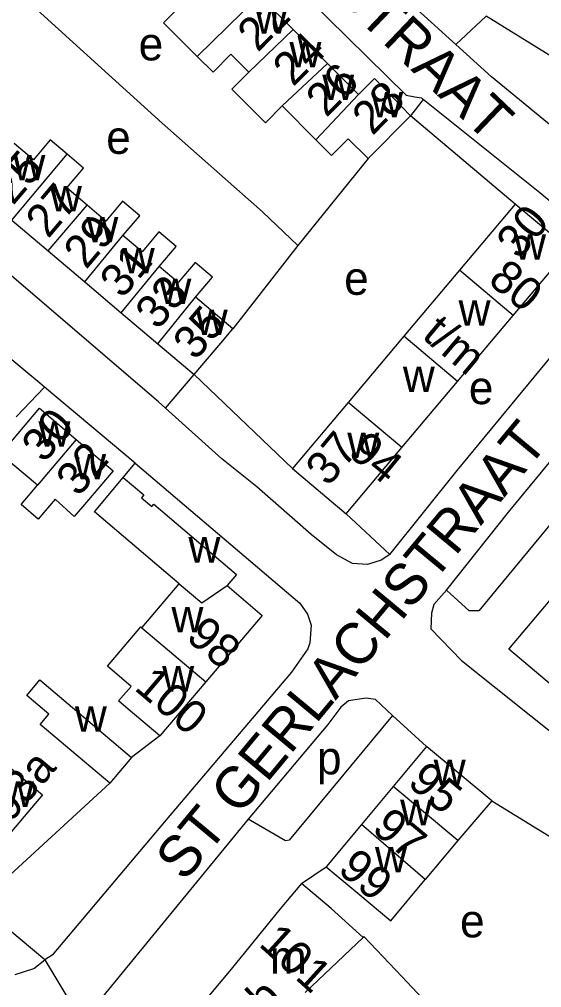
# Model space of a CAD drawing. Extents: x 161258 to 163262, y 380749 to 382054.
# Drawn here: x 162868.3 to 162931.4, y 381530.8 to 381648 of the extents above; entities that cross this region are included whole.
import ezdxf

# ---------------------------------------------------------------- set-up
doc = ezdxf.new("R2010")
doc.units = 0
for name, color, linetype in [('BLT_Basislijn', 7, 'Continuous'), ('BLT_Bebouwing', 7, 'Continuous'), ('BLT_Centroide', 7, 'Continuous'), ('BLT_Huisnummer', 7, 'Continuous'), ('BLT_Huisnummer_ tussenligend', 7, 'Continuous'), ('BLT_Huisnummer_reeks', 7, 'Continuous'), ('BLT_Onderverdeling_panden', 7, 'Continuous'), ('BLT_Straatnaam', 7, 'Continuous'), ('BLT_Vlakafsluiter', 7, 'Continuous')]:
    doc.layers.add(name, color=color, linetype=linetype)

msp = doc.modelspace()

# ---------------------------------------------------------------- linework, layer by layer
at = {"layer": 'BLT_Basislijn'}
for p, q in [((162921.05, 381644.96), (162924.7, 381648.4)), ((162939.27, 381639.36), (162924.7, 381648.4)), ((162917.1, 381638.3), (162915.57, 381636.33)), ((162928.21, 381625.65), (162915.57, 381636.33)), ((162910.43, 381631.16), (162901.93, 381620.62)), ((162901.93, 381620.62), (162894.09, 381610.56)), ((162885.92, 381600.97), (162889.4, 381605.02)), ((162889.4, 381605.02), (162901.3, 381593.66)), ((162871.29, 381603.5), (162867.85, 381599.92)), ((162880.83, 381592.55), (162882.26, 381594.32)), ((162913.08, 381583.24), (162907.8, 381588.18)), ((162917.51, 381560.04), (162913.4, 381563.78)), ((162885.24, 381561.3), (162881.83, 381558.71)), ((162879.18, 381555.58), (162863.28, 381540.96)), ((162895.92, 381551.25), (162875.83, 381526.71)), ((162902.36, 381543.43), (162905.36, 381545.47)), ((162871.35, 381534.22), (162863.28, 381540.96))]:
    msp.add_line(p, q, dxfattribs=at)
for points in [[(162921.05, 381644.96), (162920.24, 381645.69), (162916.32, 381649.24), (162884.42, 381681.41), (162882.1, 381683.82), (162879.61, 381686.81), (162879.42, 381687.05)], [(162879.46, 381673.89), (162879.48, 381673.81), (162915.03, 381638.84), (162916.07, 381638.63), (162916.88, 381638.48), (162917.1, 381638.3)], [(162901.93, 381620.62), (162897.65, 381624.71), (162885.51, 381635.44), (162866.96, 381652.32)], [(162950.82, 381629.81), (162947.61, 381625.88), (162946.5, 381625.47), (162945.12, 381625.33), (162943.67, 381626), (162925.35, 381641.05), (162921.05, 381644.96)], [(162939.85, 381616.01), (162940.32, 381616.96), (162940.28, 381617.79), (162939.72, 381618.72), (162933.15, 381625.39), (162931.21, 381627.01), (162917.1, 381638.3)], [(162885.92, 381600.97), (162885.1, 381601.71), (162849.53, 381632.17)], [(162871.29, 381603.5), (162870.74, 381603.96), (162852.85, 381618.86), (162850.32, 381621.31), (162838.83, 381630.93)], [(162913.08, 381583.24), (162921.21, 381593.42), (162939.85, 381616.01)], [(162919.9, 381578.95), (162927.42, 381588.38), (162944.72, 381609.34)], [(162944.72, 381609.34), (162947.7, 381607.18), (162948.24, 381605.91), (162944.25, 381601.19), (162923.81, 381576.44), (162922.65, 381576.42), (162919.9, 381578.95)], [(162882.26, 381594.32), (162871.29, 381603.5)], [(162913.08, 381583.24), (162912, 381582.58), (162910.36, 381582.05), (162908.56, 381582.16), (162906.63, 381583.22), (162903.54, 381585.67), (162896.96, 381591.45), (162892.76, 381594.83), (162885.92, 381600.97)], [(162882.26, 381594.32), (162902.18, 381577.38), (162903.12, 381576.05), (162903.53, 381574.72), (162903.4, 381572.57), (162903.14, 381571.85), (162901.16, 381569), (162886.01, 381551.17), (162872.21, 381534.76), (162871.35, 381534.22)], [(162919.9, 381578.95), (162918.37, 381577.22), (162918.09, 381576.14), (162918.02, 381574.26), (162921.73, 381570.43), (162942.5, 381553.85), (162943.6, 381552.94)], [(162913.4, 381563.78), (162911.31, 381565.69), (162910.19, 381565.88), (162908.06, 381565.54), (162907.12, 381564.79), (162905.58, 381562.7), (162895.92, 381551.25)], [(162913.4, 381563.78), (162900.9, 381548.69), (162900.43, 381548.61), (162895.92, 381551.25)], [(162925.41, 381553.45), (162933.86, 381548.23), (162938.02, 381544.71)], [(162867.76, 381532.43), (162870.02, 381533.15), (162871.35, 381534.22)]]:
    msp.add_lwpolyline(points, dxfattribs=at)
at = {"layer": 'BLT_Bebouwing'}
for p, q in [((162901.38, 381646.76), (162897.26, 381650.86)), ((162905.51, 381642.66), (162901.38, 381646.76)), ((162909.29, 381638.91), (162905.51, 381642.66)), ((162904.12, 381633.43), (162900.06, 381637.52)), ((162928.21, 381625.65), (162921.49, 381617.66)), ((162934.72, 381620.18), (162928.21, 381625.65)), ((162867.34, 381623.7), (162871.75, 381619.97)), ((162871.75, 381619.97), (162876.17, 381616.23)), ((162927.99, 381612.18), (162934.72, 381620.18)), ((162921.49, 381617.66), (162914.76, 381609.66)), ((162876.17, 381616.23), (162880.58, 381612.49)), ((162894.09, 381610.56), (162889.56, 381614.39)), ((162880.58, 381612.49), (162884.99, 381608.75)), ((162921.26, 381604.18), (162927.99, 381612.18)), ((162914.76, 381609.66), (162908.03, 381601.66)), ((162884.99, 381608.75), (162889.4, 381605.02)), ((162914.53, 381596.18), (162921.26, 381604.18)), ((162908.03, 381601.66), (162901.3, 381593.66)), ((162907.8, 381588.18), (162914.53, 381596.18)), ((162901.3, 381593.66), (162907.8, 381588.18)), ((162890.79, 381567.83), (162885.24, 381561.3)), ((162917.51, 381560.04), (162913.46, 381555.19)), ((162925.41, 381553.45), (162917.51, 381560.04)), ((162881.83, 381558.71), (162879.18, 381555.58)), ((162913.46, 381555.19), (162909.63, 381550.59)), ((162925.41, 381553.45), (162921.29, 381548.66)), ((162909.63, 381550.59), (162905.36, 381545.47)), ((162921.29, 381548.66), (162917.33, 381543.92)), ((162902.36, 381543.43), (162899.81, 381540.39)), ((162914.51, 381532.18), (162919.47, 381526.94))]:
    msp.add_line(p, q, dxfattribs=at)
for points in [[(162889.77, 381643.5), (162888.11, 381645.17), (162885.7, 381647.58), (162887.88, 381649.77)], [(162896, 381641.6), (162893.85, 381643.77), (162891.68, 381641.59), (162889.77, 381643.5)], [(162900.06, 381637.52), (162898.02, 381635.46), (162893.96, 381639.55), (162896, 381641.6)], [(162915.57, 381636.33), (162911.22, 381640.84), (162909.29, 381638.91)], [(162915.57, 381636.33), (162910.43, 381631.16)], [(162874.05, 381631.67), (162872, 381633.42), (162869.96, 381631.01), (162867.62, 381632.98)], [(162910.43, 381631.16), (162908.03, 381633.55), (162906.02, 381631.52), (162904.12, 381633.43)], [(162876.45, 381625.51), (162873.98, 381627.6), (162876.02, 381630.01), (162874.05, 381631.67)], [(162880.79, 381621.83), (162882.83, 381624.24), (162880.75, 381626), (162878.71, 381623.59), (162876.45, 381625.51)], [(162885.18, 381618.11), (162887.21, 381620.52), (162885.13, 381622.28), (162883.09, 381619.88), (162880.79, 381621.83)], [(162889.56, 381614.39), (162891.6, 381616.8), (162889.52, 381618.56), (162887.48, 381616.16), (162885.18, 381618.11)], [(162889.4, 381605.02), (162892.63, 381608.83), (162894.09, 381610.56)], [(162870.44, 381591.63), (162865.99, 381595.4), (162867.45, 381597.14), (162870.69, 381600.95), (162875.14, 381597.16)], [(162875.14, 381597.16), (162879.6, 381593.38), (162876.36, 381589.57), (162874.9, 381587.85), (162872.58, 381589.93), (162870.55, 381587.54), (162868.46, 381589.3), (162870.44, 381591.63)], [(162887.59, 381579.72), (162877.33, 381588.43), (162880.83, 381592.55)], [(162880.83, 381592.55), (162883.3, 381590.46), (162883.01, 381590.11), (162884.28, 381589.04), (162884.53, 381589.33), (162894.53, 381580.84), (162893.38, 381579.49)], [(162883.06, 381574.39), (162887.59, 381579.72)], [(162933.9, 381566.37), (162927.45, 381571.78), (162934.17, 381579.8)], [(162893.38, 381579.49), (162897.62, 381575.88), (162890.79, 381567.83)], [(162885.24, 381561.3), (162881.43, 381564.54), (162880.26, 381565.53), (162881.76, 381567.3), (162878.9, 381569.73), (162882.95, 381574.49), (162883.06, 381574.39)], [(162879.18, 381555.58), (162870.77, 381562.69), (162871.81, 381563.93), (162869.15, 381566.18), (162870.75, 381568.07), (162881.83, 381558.71)], [(162866.78, 381557.77), (162867.22, 381557.4), (162871.04, 381554.17), (162865.51, 381547.63), (162864.84, 381548.2), (162864.29, 381547.55), (162862.09, 381549.41), (162862.67, 381550.09), (162861.28, 381551.26)], [(162905.36, 381545.47), (162909.21, 381542.26), (162913.19, 381538.95), (162917.33, 381543.92)], [(162909.82, 381536.92), (162905.97, 381540.41), (162902.36, 381543.43)], [(162899.81, 381540.39), (162893.88, 381533.1)], [(162914.51, 381532.18), (162909.92, 381537.02), (162909.82, 381536.92)], [(162893.88, 381533.1), (162890.96, 381529.62), (162892.21, 381528.32), (162887.3, 381523.64), (162891.39, 381519.35)]]:
    msp.add_lwpolyline(points, dxfattribs=at)
at = {"layer": 'BLT_Onderverdeling_panden'}
for p, q in [((162889.77, 381643.5), (162897.26, 381650.86)), ((162896, 381641.6), (162901.38, 381646.76)), ((162900.06, 381637.52), (162905.51, 381642.66)), ((162904.12, 381633.43), (162909.29, 381638.91)), ((162867.34, 381623.7), (162874.05, 381631.67)), ((162871.75, 381619.97), (162876.45, 381625.51)), ((162876.17, 381616.23), (162880.79, 381621.83)), ((162880.58, 381612.49), (162885.18, 381618.11)), ((162927.99, 381612.18), (162921.49, 381617.66)), ((162884.99, 381608.75), (162889.56, 381614.39)), ((162921.26, 381604.18), (162914.76, 381609.66)), ((162914.53, 381596.18), (162908.03, 381601.66)), ((162875.14, 381597.16), (162870.44, 381591.63)), ((162883.06, 381574.39), (162890.79, 381567.83)), ((162921.29, 381548.66), (162913.46, 381555.19)), ((162917.33, 381543.92), (162909.63, 381550.59)), ((162909.82, 381536.92), (162902.83, 381530.27))]:
    msp.add_line(p, q, dxfattribs=at)
msp.add_lwpolyline([(162887.59, 381579.72), (162890.33, 381577.39), (162893.38, 381579.49)], dxfattribs=at)
at = {"layer": 'BLT_Vlakafsluiter'}
msp.add_line((162871.35, 381534.22), (162875.83, 381526.71), dxfattribs=at)

# ---------------------------------------------------------------- texts
at = {"layer": 'BLT_Centroide'}
for s, p in [('w', (162896.8, 381646.28)), ('e', (162882.68, 381643.03)), ('w', (162900.92, 381642.19)), ('w', (162904.89, 381638.25)), ('w', (162910.81, 381636.14)), ('e', (162878.76, 381631.72)), ('w', (162867.53, 381628.5)), ('w', (162871.95, 381624.75)), ('w', (162876.36, 381621.03)), ('w', (162928.09, 381618.92)), ('w', (162880.77, 381617.28)), ('e', (162907.54, 381614.67)), ('w', (162885.19, 381613.55)), ('w', (162921.38, 381610.92)), ('w', (162889.59, 381609.81)), ('w', (162914.64, 381602.92)), ('e', (162922.62, 381601.44)), ('w', (162870.56, 381596.3)), ('w', (162907.92, 381594.92)), ('w', (162874.88, 381592.34)), ('w', (162888.7, 381582.28)), ('w', (162886.65, 381573.83)), ('w', (162885.53, 381566.67)), ('w', (162874.97, 381561.81)), ('p', (162904.25, 381556.65)), ('w', (162918.37, 381555.34)), ('w', (162866.16, 381552.72)), ('w', (162914.31, 381550.5)), ('w', (162911.27, 381544.78)), ('e', (162921.55, 381536.93)), ('m', (162898.56, 381532.52))]:
    msp.add_text(s, height=4, dxfattribs=at).set_placement(p)
at = {"layer": 'BLT_Huisnummer'}
for s, rotation, p in [('24', 45.1928, (162901.37, 381639.76)), ('28', 45.1867, (162910.96, 381633.85)), ('27', 49.7326, (162871.74, 381621.37)), ('31', 49.7275, (162880.71, 381614.09)), ('35', 49.7206, (162889.56, 381606.6)), ('30', 49.652, (162871.25, 381594.2)), ('32', 49.652, (162875.41, 381590.11)), ('100', 319.6595, (162882.02, 381566.97)), ('303a', 49.7821, (162865.19, 381548.33)), ('95', 320.1841, (162915.05, 381555.43)), ('99', 320.1859, (162906.62, 381544.91))]:
    msp.add_text(s, height=4, rotation=rotation, dxfattribs=at).set_placement(p)
at = {"layer": 'BLT_Huisnummer_ tussenligend'}
for s, rotation, p in [('22', 45.1928, (162897.09, 381643.93)), ('26', 45.1928, (162905.38, 381636.03)), ('25', 49.7266, (162867.49, 381625.39)), ('29', 49.7326, (162876.33, 381617.64)), ('33', 49.7275, (162885, 381610.3)), ('97', 320.1841, (162910.74, 381549.85))]:
    msp.add_text(s, height=4, rotation=rotation, dxfattribs=at).set_placement(p)
at = {"layer": 'BLT_Huisnummer_reeks'}
for s, rotation, p in [('30', 49.9298, (162928.7, 381618.82)), ('80', 320.2592, (162924.79, 381616.19)), ('t/m', 319.9287, (162916.8, 381609.54)), ('37', 49.932, (162905.62, 381591.36)), ('94', 320.2592, (162907.85, 381595.37)), ('98', 319.6612, (162888.27, 381573.06)), ('101', 317.7701, (162897.07, 381535.99)), ('303b', 43.655, (162891.64, 381521.16))]:
    msp.add_text(s, height=4, rotation=rotation, dxfattribs=at).set_placement(p)
at = {"layer": 'BLT_Straatnaam'}
for s, rotation, p in [('ST GOEDELESTRAAT', 316.2941, (162874.96, 381680.67)), ('ST GERLACHSTRAAT', 50.2803, (162888.21, 381543.53))]:
    msp.add_text(s, height=5, rotation=rotation, dxfattribs=at).set_placement(p)

doc.saveas('drawing.dxf')
